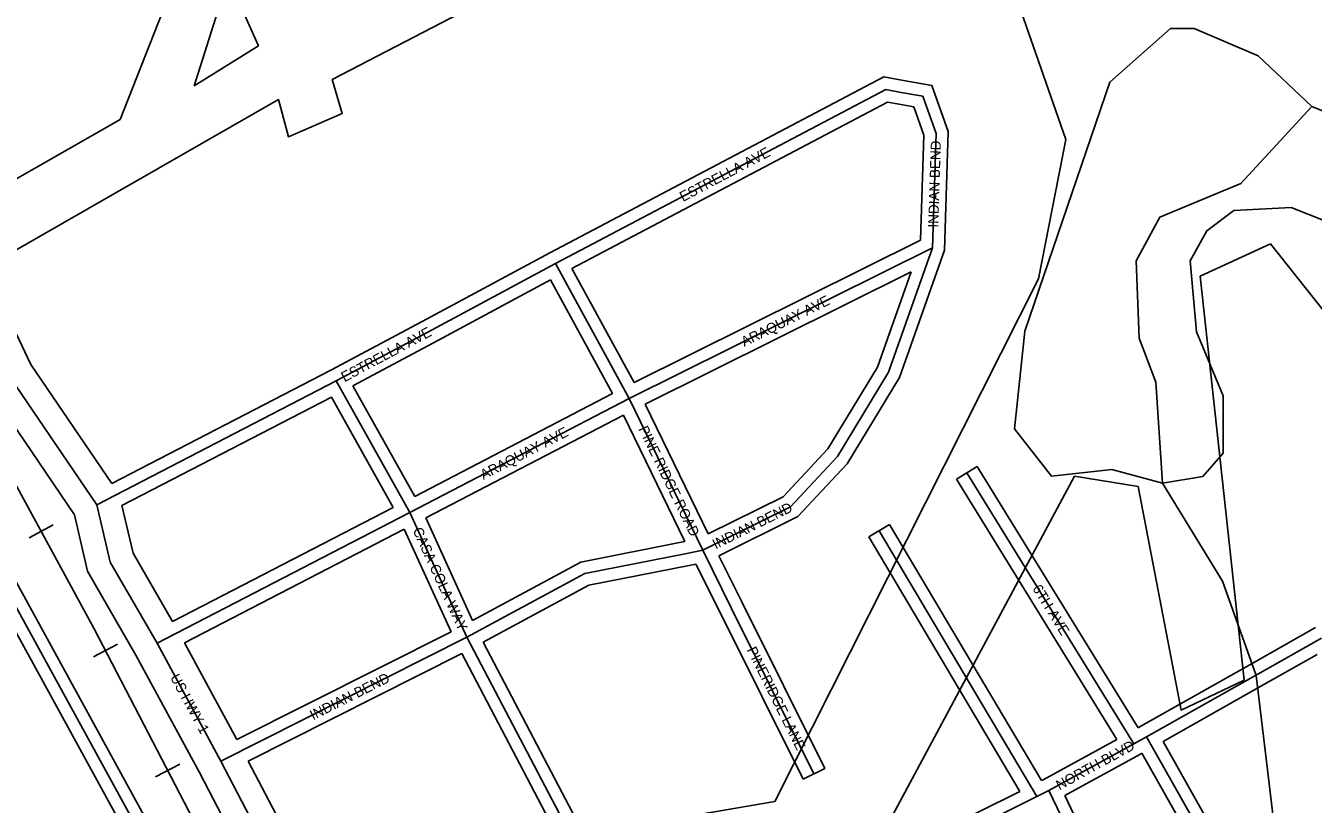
# Model space of a CAD drawing. Extents: x 418523 to 616617, y 1878279 to 2196743.
# Drawn here: x 547827 to 551016, y 2041732 to 2043659 of the extents above; entities that cross this region are included whole.
import ezdxf

# ---------------------------------------------------------------- set-up
doc = ezdxf.new("R2010")
doc.units = 0
for name, color, linetype in [('Level 1', 7, 'Continuous'), ('Level 13', 7, 'Continuous'), ('Level 14', 7, 'Continuous'), ('Level 31', 7, 'Continuous'), ('Level 32', 7, 'Continuous'), ('Level 34', 7, 'Continuous'), ('Level 37', 7, 'Continuous'), ('Level 39', 7, 'Continuous'), ('Level 5', 7, 'Continuous'), ('Level 7', 7, 'Continuous')]:
    doc.layers.add(name, color=color, linetype=linetype)

msp = doc.modelspace()

# ---------------------------------------------------------------- linework, layer by layer
at = {"layer": 'Level 1'}
for p, q in [((550140.773, 2044134.09), (550402.868, 2043377.248)), ((550402.868, 2043377.248), (550335.14, 2043032.757)), ((550736.102, 2043038.982), (550909.93, 2043119.201)), ((550909.93, 2043119.201), (552095.974, 2041623.661)), ((550335.14, 2043032.757), (549682.644, 2041738.683)), ((550844.618, 2042039.557), (550736.102, 2043038.982)), ((549939.5, 2041640.441), (550424.618, 2042544.066)), ((550424.618, 2042544.066), (550582.521, 2042518.118)), ((550582.521, 2042518.118), (550688.773, 2041965.357)), ((550688.773, 2041965.357), (550844.618, 2042039.557)), ((549682.644, 2041738.683), (548769.84, 2041583.955))]:
    msp.add_line(p, q, dxfattribs=at)
at = {"layer": 'Level 13'}
for p, q in [((548310.474, 2041838.676), (548152.662, 2042130.801)), ((548774.711, 2040953.596), (548310.474, 2041838.676))]:
    msp.add_line(p, q, dxfattribs=at)
for points in [[(548003.553, 2042473.091), (547787.864, 2042790.121), (547605.315, 2043174.331), (547547.339, 2043274.512), (547016.344, 2044267.817), (547008.31, 2044334.756), (546568.509, 2045102.684), (546543.741, 2045186.038), (545722.542, 2046747.195), (545589.83, 2046947.613), (545542.922, 2047039.036)], [(548152.662, 2042130.801), (548036.704, 2042331.162), (548003.553, 2042473.091)]]:
    msp.add_lwpolyline(points, dxfattribs=at)
at = {"layer": 'Level 14'}
for p, q in [((548349.831, 2041892.062), (548220.25, 2042131.931)), ((548257.339, 2041810.805), (548100.29, 2042101.508)), ((548814.52, 2041006.876), (548378.017, 2041839.076)), ((548721.576, 2040925.726), (548257.339, 2041810.805))]:
    msp.add_line(p, q, dxfattribs=at)
for points in [[(548040.235, 2042525.84), (547840.075, 2042820.048), (547658.465, 2043202.279), (547599.777, 2043303.691), (547074.574, 2044286.161), (547066.432, 2044354.001), (546624.04, 2045126.455), (546599.582, 2045208.766), (545774.237, 2046777.801), (545641.695, 2046977.965), (545596.307, 2047066.427)], [(547947.665, 2042448.571), (547735.653, 2042760.193), (547552.164, 2043146.385), (547494.9, 2043245.334), (546958.114, 2044249.473), (546950.188, 2044315.509), (546512.978, 2045078.913), (546487.9, 2045163.311), (545670.846, 2046716.587), (545537.964, 2046917.262), (545493.648, 2047003.638)], [(548100.29, 2042101.508), (547980.305, 2042308.827), (547947.665, 2042448.571)], [(548190.995, 2042184.354), (548093.104, 2042353.496), (548065.567, 2042471.389)]]:
    msp.add_lwpolyline(points, dxfattribs=at)
at = {"layer": 'Level 31'}
for p, q in [((548168.065, 2041555.437), (547173.271, 2043367.273)), ((549321.521, 2042736.135), (550072.885, 2043109.245)), ((548822.871, 2042900.522), (549139.125, 2043070.151)), ((549321.521, 2042736.135), (549139.125, 2043070.151)), ((548596.388, 2042779.726), (548822.871, 2042900.522)), ((548003.553, 2042473.091), (548596.388, 2042779.726)), ((548778.805, 2042454.07), (548596.388, 2042779.726)), ((548778.805, 2042454.07), (549321.521, 2042736.135)), ((549503.799, 2042360.661), (549321.521, 2042736.135)), ((550571.632, 2041881.515), (550157.73, 2042552.225)), ((548152.662, 2042130.801), (548778.805, 2042454.07)), ((548919.785, 2042145.266), (548778.805, 2042454.07)), ((550331.185, 2041751.292), (549941.002, 2042409.207)), ((549464.82, 2042352.775), (549503.799, 2042360.661)), ((549503.799, 2042360.661), (549574.644, 2042218.261)), ((549574.644, 2042218.261), (549779.31, 2041807.447)), ((548310.474, 2041838.676), (548919.785, 2042145.266)), ((549384.351, 2041260.559), (548919.785, 2042145.266)), ((550879.028, 2042054.458), (551036.055, 2042143.104)), ((550603.036, 2041898.88), (550879.028, 2042054.458)), ((550571.632, 2041881.515), (550603.036, 2041898.88)), ((550909.955, 2041356.495), (550603.036, 2041898.88)), ((550360.999, 2041766.116), (550571.632, 2041881.515)), ((550010.205, 2041592.213), (550331.185, 2041751.292)), ((550331.185, 2041751.292), (550360.999, 2041766.116)), ((550617.898, 2041232.238), (550360.999, 2041766.116))]:
    msp.add_line(p, q, dxfattribs=at)
for points in [[(549139.125, 2043070.151), (549957.161, 2043501.249), (549995.461, 2043493.864)], [(549995.461, 2043493.864), (550048.955, 2043484.254), (550081.942, 2043392.513), (550072.885, 2043109.245)], [(549813.51, 2042567.046), (549837.972, 2042593.159), (549963.677, 2042801.173), (550072.885, 2043109.245)], [(549503.799, 2042360.661), (549721.06, 2042468.399), (549813.51, 2042567.046)], [(548919.785, 2042145.266), (549211.939, 2042302.966), (549464.82, 2042352.775)]]:
    msp.add_lwpolyline(points, dxfattribs=at)
at = {"layer": 'Level 32'}
for p, q in [((548194.952, 2041568.8), (547199.57, 2043381.711)), ((548141.178, 2041542.072), (547146.975, 2043352.834)), ((549334.023, 2042775.837), (550043.475, 2043128.135)), ((548808.691, 2042926.959), (549124.945, 2043096.588)), ((549334.023, 2042775.838), (549180.05, 2043057.806)), ((549361.495, 2042722.488), (550019.845, 2043049.409)), ((548837.052, 2042874.084), (549127.066, 2043029.639)), ((549280.515, 2042748.632), (549127.066, 2043029.638)), ((548582.605, 2042806.372), (548808.753, 2042926.993)), ((548637.53, 2042767.666), (548836.99, 2042874.051)), ((548040.236, 2042525.84), (548582.605, 2042806.372)), ((548790.77, 2042494.097), (548637.53, 2042767.666)), ((548065.566, 2042471.389), (548584.396, 2042739.745)), ((548737.462, 2042466.488), (548584.396, 2042739.746)), ((548790.77, 2042494.097), (549280.515, 2042748.632)), ((548817.935, 2042440.596), (549307.999, 2042695.295)), ((549459.903, 2042382.387), (549307.999, 2042695.295)), ((549517.575, 2042400.979), (549361.495, 2042722.488)), ((550132.2, 2042536.469), (550183.261, 2042567.98)), ((550582.144, 2041921.607), (550183.261, 2042567.98)), ((550529.51, 2041892.645), (550132.2, 2042536.469)), ((548190.995, 2042184.354), (548737.462, 2042466.487)), ((548933.757, 2042186.901), (548817.935, 2042440.596)), ((548220.249, 2042131.931), (548764.59, 2042412.967)), ((548880.499, 2042159.082), (548764.59, 2042412.967)), ((549915.199, 2042393.904), (549966.806, 2042424.511)), ((550342.776, 2041790.561), (549966.806, 2042424.511)), ((549459.022, 2042382.21), (549459.903, 2042382.388)), ((550288.881, 2041763.809), (549915.199, 2042393.904)), ((549544.04, 2042347.128), (549601.504, 2042231.623)), ((549487.191, 2042326.691), (549470.718, 2042323.358)), ((549487.191, 2042326.691), (549547.784, 2042204.897)), ((549601.496, 2042231.638), (549806.163, 2041820.825)), ((549547.791, 2042204.882), (549752.458, 2041794.07)), ((548349.831, 2041892.062), (548880.5, 2042159.082)), ((550864.28, 2042080.583), (551021.307, 2042169.228)), ((549397.135, 2041300.746), (548960.135, 2042132.954)), ((548378.017, 2041839.076), (548906.932, 2042105.214)), ((549343.705, 2041273.432), (548906.932, 2042105.213)), ((550893.777, 2042028.333), (551025.962, 2042102.953)), ((550588.52, 2041925.134), (550864.296, 2042080.592)), ((550643.947, 2041887.501), (550893.76, 2042028.324)), ((550582.144, 2041921.607), (550588.52, 2041925.134)), ((550347.109, 2041792.714), (550529.51, 2041892.645)), ((550936.249, 2041370.948), (550643.947, 2041887.501)), ((550400.374, 2041753.479), (550586.047, 2041855.204)), ((550586.15, 2041855.261), (550591.557, 2041858.25)), ((550867.305, 2041370.951), (550591.558, 2041858.25)), ((549806.163, 2041820.825), (549752.458, 2041794.07)), ((550342.776, 2041790.56), (550347.108, 2041792.714)), ((549996.313, 2041618.81), (550288.882, 2041763.809)), ((550632.511, 2041271.057), (550400.374, 2041753.479))]:
    msp.add_line(p, q, dxfattribs=at)
for points in [[(549125.139, 2043096.691), (549952.496, 2043532.702), (550000.766, 2043523.391)], [(550000.766, 2043523.391), (550071.32, 2043510.716), (550112.11, 2043397.277), (550102.722, 2043103.619)], [(549180.05, 2043057.805), (549961.827, 2043469.796), (549990.156, 2043464.336)], [(549990.156, 2043464.336), (550026.589, 2043457.791), (550051.774, 2043387.75), (550043.475, 2043128.135)], [(549835.404, 2042546.536), (549862.02, 2042574.946), (549990.933, 2042788.271), (550102.722, 2043103.62)], [(549791.615, 2042587.557), (549813.925, 2042611.371), (549936.421, 2042814.076), (550019.846, 2043049.408)], [(549517.575, 2042400.979), (549702.876, 2042492.868), (549791.62, 2042587.561)], [(549544.04, 2042347.128), (549739.245, 2042443.93), (549835.4, 2042546.531)], [(548933.758, 2042186.9), (549201.685, 2042331.523), (549459.022, 2042382.21)], [(548960.135, 2042132.954), (549222.193, 2042274.409), (549470.718, 2042323.358)]]:
    msp.add_lwpolyline(points, dxfattribs=at)
at = {"layer": 'Level 37'}
for p, q in [((547895.172, 2042423.669), (547836.019, 2042391.483)), ((548054.492, 2042128.401), (547994.723, 2042097.373)), ((548208.779, 2041831.2), (548149.01, 2041800.172))]:
    msp.add_line(p, q, dxfattribs=at)
msp.add_lwpolyline([(550570.488, 2037209.147), (549995.307, 2038316.721), (548980.48, 2040271.118), (548275.65, 2041629.306), (547996.944, 2042166.176), (545503.41, 2046748.951), (545356.343, 2047019.238), (544849.657, 2047950.316), (544658.753, 2048275.655), (544342.84, 2048726.481), (543724.645, 2049522.633), (542373.229, 2051263.345), (538858.893, 2055790.54), (537519.94, 2057515.746)], dxfattribs=at)
at = {"layer": 'Level 39'}
for points in [[(545159.11, 2048346.684), (545066.951, 2048205.26), (547320.713, 2046538.996), (548271.07, 2043959.996), (548060.965, 2043427.121), (547726.89, 2043236.463), (547801.465, 2043102.851), (548452.903, 2043475.897), (548477.625, 2043384.096), (548611.197, 2043442.028), (548586.455, 2043525.46), (550231.488, 2044378.798), (551686.891, 2043307.01), (551804.051, 2043440.024), (549018.13, 2045541.481), (549169.555, 2045966.143), (549027.971, 2046008.282), (548885.015, 2045625.271), (547479.495, 2046655.22), (547264.45, 2047181.1), (547122.637, 2047148.207), (547221.725, 2046864.442), (545159.11, 2048346.684)], [(548244.627, 2043509.896), (548403.35, 2043609.41), (548328.845, 2043776.393), (548244.627, 2043509.896)]]:
    msp.add_lwpolyline(points, close=True, dxfattribs=at)
at = {"layer": 'Level 5'}
for points in [[(550642.33, 2042526.79), (550626.475, 2042776.916), (550585.123, 2042885.417), (550577.4, 2043077.181), (550636.119, 2043185.365), (550836.452, 2043268.099), (551012.133, 2043459.256)], [(551602.644, 2043032.202), (551278.57, 2043350.026), (551012.133, 2043459.256)], [(551336.938, 2040773.897), (551295.873, 2040965.761), (550931.074, 2041583.831), (550874.215, 2042050.861), (550791.598, 2042284.546), (550642.33, 2042526.79)]]:
    msp.add_lwpolyline(points, dxfattribs=at)
at = {"layer": 'Level 7'}
for points in [[(550642.33, 2042526.79), (550517.387, 2042560.529), (550367.294, 2042544.347), (550275.96, 2042661.349), (550301.746, 2042903.005), (550512.15, 2043519.241), (550662.631, 2043652.136), (550720.983, 2043651.936), (550879.177, 2043584.717), (551012.133, 2043459.256)], [(551044.569, 2043175.719), (550961.336, 2043209.329), (550819.583, 2043201.447), (550752.732, 2043151.656), (550710.782, 2043076.763), (550726.906, 2042901.63), (550793.07, 2042743.046), (550792.613, 2042601.323), (550742.433, 2042543.131), (550642.33, 2042526.79)]]:
    msp.add_lwpolyline(points, dxfattribs=at)

# ---------------------------------------------------------------- texts
at = {"layer": 'Level 34'}
for s, height, rotation, p in [('INDIAN BEND', 25, 88.167739, (550086.976, 2043158.873)), ('ESTRELLA AVE', 24.99916, 27.788111, (549454.918, 2043222.444)), ('ARAQUAY AVE', 25, 26.407142, (549606.708, 2042863.797)), ('ESTRELLA AVE', 25, 28.072811, (548616.717, 2042776.404)), ('ARAQUAY AVE', 25, 27.461442, (548960.767, 2042534.556)), ('PINE RIDGE ROAD', 25, 295.893864, (549344.057, 2042661.093)), ('INDIAN BEND', 25, 26.375617, (549535.87, 2042362.615)), ('CASA COLA WAY', 25, 294.537458, (548784.95, 2042410.516)), ('6TH AVE', 25, 301.678239, (550319.557, 2042266.192)), ('PINERIDGE LANE', 25, 296.481519, (549612.488, 2042114.268)), ('US HWY 1', 25, 298.377603, (548184.193, 2042046.136)), ('INDIAN BEND', 25, 26.709772, (548538.873, 2041939.61)), ('NORTH BLVD', 25, 28.716122, (550387.382, 2041766.32))]:
    msp.add_text(s, height=height, rotation=rotation, dxfattribs=at).set_placement(p)

doc.saveas('drawing.dxf')
